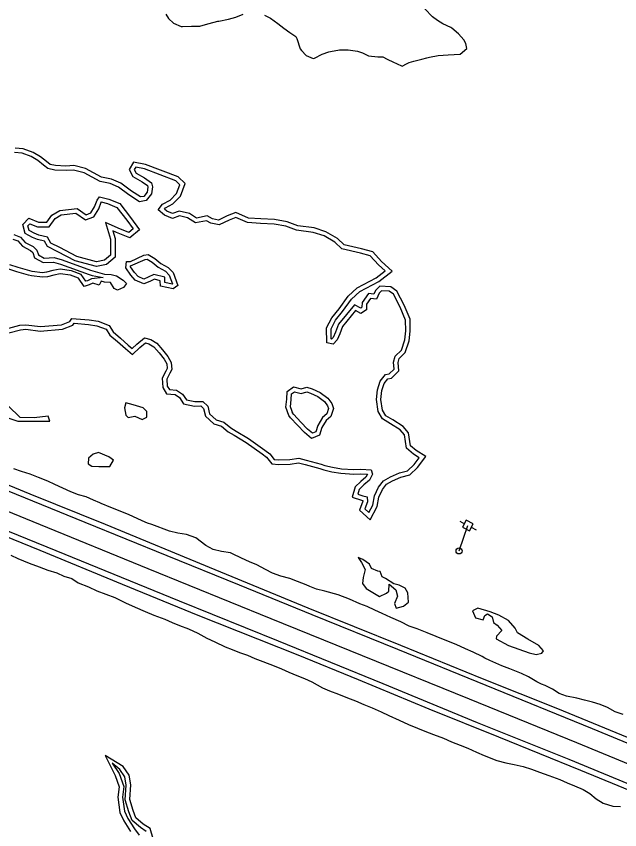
# Model space of a CAD drawing. Extents: x 2160437 to 2172832, y 205694 to 212444.
# Drawn here: x 2161476 to 2161874, y 210990 to 211528 of the extents above; entities that cross this region are included whole.
import ezdxf

# ---------------------------------------------------------------- set-up
doc = ezdxf.new("R2010")
doc.units = 0
for name, color, linetype in [('RD_EX_H2O', 7, 'Continuous'), ('RD_EX_LaneStripe', 7, 'Continuous'), ('RD_EX_Road', 7, 'Continuous'), ('RD_EX_UT', 7, 'Continuous'), ('RD_EX_UT_Guy', 7, 'Continuous'), ('RD_EX_VEG_ShrubLine', 7, 'Continuous')]:
    doc.layers.add(name, color=color, linetype=linetype)

# ---------------------------------------------------------------- blocks, each defined once
blk = doc.blocks.new('PP')
at = {"layer": 'RD_EX_UT'}
for p, q in [((2.49, 2.51), (-2.51, 2.51)), ((-2.51, 2.51), (-2.51, -2.49)), ((2.49, -2.49), (2.49, 2.51)), ((-5.94, -0.05), (-2.47, -0.05)), ((-2.51, -2.49), (2.49, -2.49)), ((2.42, -0.05), (6.06, -0.05))]:
    blk.add_line(p, q, dxfattribs=at)

msp = doc.modelspace()

# ---------------------------------------------------------------- linework, layer by layer
at = {"layer": 'RD_EX_H2O'}
for points in [[(2161470.66, 211322), (2161478.01, 211323.82), (2161482.04, 211324.23), (2161491.55, 211323), (2161505.56, 211324.21), (2161510.92, 211326.36), (2161512.32, 211328.4), (2161523.76, 211327.38), (2161529.71, 211326.5), (2161536.92, 211323.64), (2161539.73, 211319.42), (2161544.55, 211315.32), (2161549.65, 211310.77), (2161552.26, 211308.57), (2161555.25, 211311.39), (2161560.36, 211315.58), (2161564.41, 211314.38), (2161568.48, 211312), (2161572.3, 211307.54), (2161575.81, 211303.13), (2161578.05, 211299.32), (2161578.47, 211294.72), (2161577.01, 211292.16), (2161575.01, 211288.32), (2161575.39, 211283.7), (2161576.75, 211281.4), (2161581.52, 211280.9), (2161585.49, 211278.39), (2161587.99, 211274.67), (2161593.63, 211273.39), (2161598.86, 211273.58), (2161602.09, 211270.35), (2161603.27, 211265.37), (2161607.59, 211261.31), (2161612.68, 211259.8), (2161617.33, 211255.99), (2161621, 211253.87), (2161629.06, 211248.95), (2161639.82, 211241.29), (2161643.13, 211238.9), (2161645.94, 211235.16), (2161649.07, 211234.89), (2161656.31, 211235.14), (2161662.21, 211235.96), (2161667.25, 211234.68), (2161677, 211231.99), (2161679.57, 211231.1), (2161684.64, 211230.01), (2161690.38, 211229.01), (2161698.7, 211228.53), (2161703.36, 211228.65), (2161710.14, 211228.3), (2161710.91, 211225.48), (2161709.05, 211221.57), (2161705.33, 211218.32), (2161702.14, 211215.38), (2161701.2, 211212.23), (2161704.58, 211211.12), (2161707.41, 211210.47), (2161707.64, 211207.12), (2161705.88, 211202.42), (2161708.51, 211200), (2161711.18, 211205.04), (2161712.23, 211211.09), (2161714.92, 211216.94), (2161718.27, 211221.08), (2161722.81, 211223.75), (2161728.8, 211226.24), (2161734.18, 211227.69), (2161738.52, 211231.86), (2161741.84, 211236.28), (2161738.01, 211238.7), (2161733.35, 211242.64), (2161732, 211251.42), (2161729.21, 211254.7), (2161722.75, 211258.7), (2161717.47, 211261.92), (2161714.63, 211266.81), (2161713.54, 211274.7), (2161714.28, 211281.27), (2161715.94, 211286.87), (2161719.56, 211291.24), (2161722.08, 211291.7), (2161725.24, 211294.84), (2161724.93, 211299.46), (2161725.9, 211303.47), (2161730.02, 211307.47), (2161732.28, 211314.14), (2161732.92, 211320.16), (2161732.79, 211327.19), (2161729.17, 211335.8), (2161724.8, 211344.44), (2161721.98, 211346.38), (2161716.96, 211346.63), (2161715.38, 211345.15), (2161713.66, 211341.12), (2161709.74, 211341.57), (2161707.03, 211337.89), (2161706.98, 211334.13), (2161703.34, 211331.65), (2161699.79, 211333.59), (2161691.19, 211322.99), (2161689.32, 211318.24), (2161687.64, 211314.19), (2161684.94, 211311.47), (2161680.82, 211312.34), (2161680.53, 211322.21), (2161684.06, 211328.82), (2161688.85, 211334.83), (2161694.9, 211343.19), (2161700.87, 211348.61), (2161713.43, 211355.2), (2161719.23, 211359.85), (2161714.85, 211363.81), (2161709.47, 211369.79), (2161702.99, 211371.54), (2161690.8, 211374.37), (2161686.03, 211378.72), (2161678.99, 211382.89), (2161671.74, 211385.26), (2161660.78, 211386.76), (2161653.81, 211389.42), (2161645.93, 211390.75), (2161637.04, 211391.1), (2161628.3, 211391.77), (2161620.66, 211395.07), (2161616.17, 211393.4), (2161609.66, 211390.15), (2161604.24, 211391.27), (2161601.22, 211392.97), (2161594.06, 211391.55), (2161588.84, 211394.96), (2161583.4, 211396.24), (2161578.78, 211394.45), (2161573.51, 211396.62), (2161569.44, 211400.14), (2161572.3, 211403.8), (2161577.27, 211406.55), (2161581.44, 211410.92), (2161583.74, 211416.76), (2161581, 211419.41), (2161560.23, 211427.32), (2161554.54, 211428.42), (2161553.57, 211426.75), (2161554.84, 211424.43), (2161560.33, 211421.2), (2161564.92, 211418.01), (2161565.55, 211415.33), (2161565.05, 211410.63), (2161561.47, 211406.29), (2161557.01, 211405.48), (2161550, 211410), (2161543.24, 211415.24), (2161537.72, 211417.53), (2161530.98, 211418.98), (2161520.37, 211424.7), (2161513.46, 211426.44), (2161508.5, 211426.09), (2161501.04, 211426.42), (2161496.56, 211427.42), (2161493.69, 211429.77), (2161489.96, 211432.69), (2161485.46, 211435.32), (2161479.44, 211437.56), (2161474.52, 211437.98)], [(2161474, 211383.78), (2161478.36, 211382.18), (2161481.57, 211378.5), (2161486.76, 211375.83), (2161489.14, 211373.58), (2161490.2, 211370.4), (2161494.08, 211368.28), (2161500.58, 211368.69), (2161505.87, 211367.02), (2161524.68, 211360.24), (2161534.01, 211357.74), (2161538.22, 211357.34), (2161541.75, 211356.5), (2161546.14, 211353.71), (2161548.43, 211351.53), (2161546.37, 211348.76), (2161542.6, 211347.01), (2161540.2, 211348.21), (2161537.84, 211352.23), (2161533.87, 211352.43), (2161531.68, 211352.9), (2161530.41, 211350.35), (2161526.13, 211351.59), (2161523.83, 211350.5), (2161520.38, 211349.38), (2161516.64, 211354.94), (2161511.36, 211356.97), (2161504.61, 211357.85), (2161500.51, 211357.03), (2161496.16, 211355.9), (2161492.87, 211355.55), (2161485.58, 211356.5), (2161483.75, 211356.99), (2161476.06, 211359.26), (2161470.06, 211361.13)], [(2161561.45, 210989.25), (2161557.63, 210991.79), (2161552.17, 210996.52), (2161549.92, 211002.25), (2161547.63, 211010.13), (2161548.32, 211019.87), (2161547.28, 211025.36), (2161543.99, 211030.18), (2161538.95, 211034.46), (2161543.55, 211027.67), (2161546.64, 211019.06), (2161545.84, 211012), (2161547.03, 211002.67), (2161549.3, 210997.81), (2161553.64, 210991.01), (2161556.86, 210986.74)]]:
    msp.add_lwpolyline(points, dxfattribs=at)
for points in [[(2161486.3, 211381.87), (2161481.56, 211384.55), (2161479.98, 211390.37), (2161483.91, 211394.55), (2161490.29, 211391.91), (2161495.76, 211391.9), (2161499.16, 211396.62), (2161504.33, 211399.69), (2161515.8, 211401), (2161521.73, 211396.95), (2161524.94, 211398.08), (2161527.38, 211402.15), (2161528.99, 211406.65), (2161530.62, 211408.8), (2161536.77, 211407.11), (2161544.02, 211404.25), (2161551.17, 211395.07), (2161556.98, 211387.04), (2161550.65, 211381.67), (2161541.8, 211385.24), (2161539.36, 211386.34), (2161540.86, 211381.28), (2161540.91, 211368.87), (2161535.24, 211364.04), (2161528.6, 211362.65), (2161514.49, 211366.55), (2161503.1, 211372.48), (2161496.32, 211375.84), (2161494.22, 211379.43), (2161489.54, 211380.52)], [(2161551.12, 211366.06), (2161560, 211370.17), (2161562.78, 211370.6), (2161567.22, 211368.05), (2161571.08, 211364.75), (2161576.07, 211362.07), (2161579.27, 211358.65), (2161582.42, 211350.19), (2161579.27, 211347.88), (2161570.94, 211349.78), (2161570.77, 211353.28), (2161566.91, 211354.31), (2161563.9, 211352.84), (2161559.9, 211351.16), (2161554.23, 211353.66), (2161551.28, 211356.97), (2161547.91, 211361.75), (2161548.52, 211366.03)], [(2161655.68, 211264.15), (2161653.65, 211269.64), (2161654.29, 211275.06), (2161654.66, 211280), (2161658.71, 211283.1), (2161663.73, 211281.86), (2161667.61, 211282.99), (2161671.01, 211281.87), (2161676.38, 211279.39), (2161681.39, 211275.57), (2161684.03, 211272.09), (2161685.11, 211268.77), (2161683.51, 211263.49), (2161680.33, 211260.84), (2161677.49, 211256.29), (2161675.86, 211251.2), (2161670.76, 211249.11), (2161665.95, 211252.96), (2161661.5, 211257.74), (2161656.86, 211262.78)]]:
    msp.add_lwpolyline(points, close=True, dxfattribs=at)
at = {"layer": 'RD_EX_LaneStripe'}
msp.add_lwpolyline([(2161313.27, 211264.6), (2161385.2, 211235.52), (2161491.4, 211192.23), (2161562.53, 211163.18), (2161643.81, 211130.11), (2161704.11, 211105.65), (2161774.78, 211076.93), (2161845.67, 211048.01), (2161916.31, 211019.03), (2161951.75, 211004.45)], dxfattribs=at)
at = {"layer": 'RD_EX_Road'}
for points in [[(2161964.48, 211016.48), (2161891.83, 211046.27), (2161833.39, 211070.28), (2161783.6, 211090.21), (2161729.62, 211112.3), (2161668.56, 211136.96), (2161607, 211162.31), (2161534.59, 211192.1), (2161484.84, 211212.31), (2161413.77, 211241.42), (2161319.97, 211278.3)], [(2161957.11, 211015.73), (2161907, 211036.22), (2161856.4, 211057.21), (2161786.1, 211085.76), (2161727.68, 211109.53), (2161671.15, 211132.5), (2161623.04, 211152.08), (2161575.22, 211171.45), (2161521.23, 211193.4), (2161469.79, 211214.4), (2161405.86, 211240.53), (2161318.72, 211275.71)], [(2161953.3, 210990.44), (2161909.65, 211008.38), (2161840.83, 211036.75), (2161780.43, 211061.07), (2161717.96, 211086.78), (2161648.87, 211114.95), (2161583.35, 211141.58), (2161501.98, 211174.78), (2161432.04, 211203.11), (2161360.37, 211231.83), (2161308.93, 211252.7)], [(2161308.73, 211249.2), (2161407.76, 211209.05), (2161491.12, 211175.14), (2161545.49, 211152.73), (2161595.53, 211132.21), (2161661.56, 211106.06), (2161701.46, 211089.66), (2161748.26, 211070.37), (2161794.19, 211051.73), (2161848.29, 211029.77), (2161885.28, 211014.51), (2161928.81, 210996.63), (2161952.19, 210986.85)]]:
    msp.add_lwpolyline(points, dxfattribs=at)
at = {"layer": 'RD_EX_UT'}
msp.add_line((2161768.19, 211174.68), (2161769.77, 211179.43), dxfattribs=at)
msp.add_circle((2161768.19, 211174.68), 2, dxfattribs=at)
at = {"layer": 'RD_EX_UT_Guy'}
msp.add_lwpolyline([(2161768.19, 211174.68), (2161773.97, 211191.53)], dxfattribs=at)
at = {"layer": 'RD_EX_VEG_ShrubLine'}
for points in [[(2161639.68, 211528.86), (2161643.48, 211526.84), (2161648.46, 211523.26), (2161652.41, 211520.17), (2161656.29, 211517.35), (2161660.41, 211514.79), (2161661.06, 211513.31), (2161663.27, 211506.65), (2161664.14, 211505.38), (2161667.06, 211502.24), (2161671.83, 211500.28), (2161672.54, 211500.46), (2161677.74, 211502.95), (2161682.17, 211504.53), (2161683.13, 211504.85), (2161689.23, 211505.99), (2161692.64, 211506.02), (2161695, 211505.83), (2161701.04, 211505), (2161704.44, 211503.9), (2161708.29, 211501.85), (2161714.46, 211501.32), (2161717.87, 211501.23), (2161720.59, 211499.75), (2161724.8, 211497.78), (2161726.76, 211496.84), (2161730.47, 211495.04), (2161733.37, 211496.74), (2161735.27, 211497.46), (2161738.23, 211498.32), (2161743.64, 211499.71), (2161746.93, 211500.61), (2161748.66, 211501.09), (2161754.45, 211502.24), (2161760.87, 211502.67), (2161768.98, 211503.09), (2161768.98, 211503.09), (2161773.34, 211506.78), (2161772.59, 211510.13), (2161771.38, 211512.44), (2161767.68, 211516.5), (2161763.27, 211520.25), (2161762.72, 211520.69), (2161757.52, 211523.09), (2161753.96, 211525.21), (2161750.53, 211527.64), (2161745.52, 211533.1)], [(2161574.48, 211529.59), (2161576.08, 211526.6), (2161579.46, 211523.51), (2161584.62, 211521.43), (2161585.42, 211521.26), (2161591.48, 211521.47), (2161596.94, 211521.59), (2161597.63, 211521.72), (2161603.08, 211523.21), (2161608.68, 211524.77), (2161609.49, 211524.9), (2161615.93, 211526.08), (2161615.93, 211526.08), (2161620.77, 211527.6), (2161625.56, 211529.59)], [(2161470.75, 211318.93), (2161478.52, 211320.86), (2161481.99, 211321.21), (2161491.48, 211319.98), (2161506.26, 211321.26), (2161512.88, 211323.92), (2161513.8, 211325.26), (2161523.41, 211324.4), (2161528.92, 211323.59), (2161534.94, 211321.2), (2161537.47, 211317.41), (2161542.58, 211313.06), (2161547.68, 211308.5), (2161552.38, 211304.55), (2161557.24, 211309.14), (2161561.03, 211312.25), (2161563.21, 211311.6), (2161566.53, 211309.67), (2161569.98, 211305.63), (2161573.33, 211301.43), (2161575.13, 211298.38), (2161575.4, 211295.39), (2161574.38, 211293.6), (2161571.95, 211288.94), (2161572.45, 211282.76), (2161574.94, 211278.57), (2161580.5, 211277.99), (2161583.35, 211276.19), (2161586.17, 211272.01), (2161593.35, 211270.37), (2161597.66, 211270.53), (2161599.36, 211268.83), (2161600.55, 211263.8), (2161606.06, 211258.64), (2161611.25, 211257.09), (2161615.62, 211253.51), (2161619.48, 211251.29), (2161627.4, 211246.44), (2161638.07, 211238.85), (2161641, 211236.73), (2161644.36, 211232.29), (2161648.99, 211231.89), (2161656.56, 211232.15), (2161662.04, 211232.91), (2161666.48, 211231.78), (2161676.11, 211229.12), (2161678.77, 211228.2), (2161684.07, 211227.06), (2161690.04, 211226.02), (2161698.65, 211225.53), (2161703.32, 211225.65), (2161707.56, 211225.43), (2161706.61, 211223.42), (2161703.33, 211220.56), (2161699.5, 211217.02), (2161697.48, 211210.28), (2161703.77, 211208.23), (2161704.57, 211208.04), (2161704.6, 211207.57), (2161702.36, 211201.58), (2161709.34, 211195.16), (2161714.05, 211204.06), (2161715.12, 211210.19), (2161717.49, 211215.34), (2161720.26, 211218.77), (2161724.15, 211221.05), (2161729.77, 211223.39), (2161735.7, 211224.99), (2161740.77, 211229.86), (2161746.19, 211237.08), (2161739.78, 211241.13), (2161736.15, 211244.2), (2161734.83, 211252.72), (2161731.19, 211257), (2161724.32, 211261.25), (2161719.69, 211264.08), (2161717.52, 211267.8), (2161716.56, 211274.73), (2161717.23, 211280.67), (2161718.64, 211285.43), (2161721.17, 211288.48), (2161723.53, 211288.91), (2161728.33, 211293.67), (2161727.95, 211299.2), (2161728.61, 211301.92), (2161732.63, 211305.82), (2161735.23, 211313.49), (2161735.92, 211320.03), (2161735.78, 211327.82), (2161731.89, 211337.06), (2161727.13, 211346.48), (2161722.98, 211349.33), (2161715.83, 211349.7), (2161712.87, 211346.9), (2161711.78, 211344.35), (2161708.36, 211344.75), (2161704.04, 211338.9), (2161704, 211335.73), (2161703.17, 211335.16), (2161699.04, 211337.42), (2161688.57, 211324.52), (2161686.54, 211319.36), (2161685.09, 211315.88), (2161683.96, 211314.74), (2161683.75, 211314.79), (2161683.55, 211321.5), (2161686.58, 211327.17), (2161691.23, 211333.02), (2161697.15, 211341.18), (2161702.6, 211346.13), (2161715.08, 211352.68), (2161723.85, 211359.72), (2161716.98, 211365.93), (2161711.11, 211372.46), (2161703.72, 211374.45), (2161692.24, 211377.12), (2161687.83, 211381.14), (2161680.23, 211385.64), (2161672.41, 211388.2), (2161661.53, 211389.68), (2161654.6, 211392.33), (2161646.24, 211393.74), (2161637.22, 211394.1), (2161629.03, 211394.73), (2161620.74, 211398.31), (2161614.98, 211396.16), (2161609.25, 211393.3), (2161605.31, 211394.12), (2161601.72, 211396.13), (2161594.67, 211394.73), (2161590.04, 211397.75), (2161583.19, 211399.37), (2161578.81, 211397.68), (2161575.1, 211399.21), (2161573.56, 211400.54), (2161574.29, 211401.48), (2161579.12, 211404.15), (2161584.01, 211409.27), (2161587.27, 211417.52), (2161582.65, 211422), (2161561.05, 211430.21), (2161553.01, 211431.77), (2161550.13, 211426.78), (2161552.61, 211422.27), (2161558.71, 211418.68), (2161562.26, 211416.21), (2161562.51, 211415.15), (2161562.16, 211411.84), (2161559.85, 211409.05), (2161557.64, 211408.64), (2161551.74, 211412.45), (2161544.76, 211417.86), (2161538.61, 211420.4), (2161532.03, 211421.82), (2161521.46, 211427.52), (2161513.73, 211429.46), (2161508.46, 211429.1), (2161501.44, 211429.41), (2161497.91, 211430.2), (2161495.56, 211432.12), (2161491.65, 211435.18), (2161486.75, 211438.04), (2161480.1, 211440.51), (2161474.95, 211440.95)], [(2161487.78, 211384.48), (2161484.13, 211386.54), (2161483.32, 211389.54), (2161484.68, 211390.98), (2161489.7, 211388.91), (2161497.3, 211388.9), (2161501.23, 211394.36), (2161505.31, 211396.78), (2161515.03, 211397.9), (2161521.29, 211393.61), (2161526.96, 211395.61), (2161530.1, 211400.86), (2161531.66, 211405.21), (2161531.78, 211405.37), (2161535.82, 211404.26), (2161542.16, 211401.76), (2161548.77, 211393.27), (2161552.92, 211387.53), (2161550.09, 211385.13), (2161542.98, 211388), (2161534.62, 211391.77), (2161537.86, 211380.84), (2161537.9, 211370.25), (2161533.87, 211366.82), (2161528.7, 211365.73), (2161515.6, 211369.36), (2161504.46, 211375.15), (2161498.46, 211378.13), (2161496.16, 211382.06), (2161490.46, 211383.39), (2161487.45, 211384.64)], [(2161473.36, 211380.82), (2161476.6, 211379.63), (2161479.69, 211376.1), (2161485.01, 211373.35), (2161486.53, 211371.92), (2161487.73, 211368.33), (2161493.41, 211365.24), (2161500.21, 211365.66), (2161504.91, 211364.18), (2161523.79, 211357.37), (2161525.71, 211356.86), (2161533.13, 211355.5), (2161525.39, 211354.57), (2161522.72, 211353.29), (2161521.61, 211352.93), (2161518.6, 211357.41), (2161512.11, 211359.89), (2161504.51, 211360.89), (2161499.84, 211359.95), (2161495.62, 211358.86), (2161492.91, 211358.57), (2161486.16, 211359.45), (2161484.57, 211359.88), (2161476.94, 211362.13), (2161471.27, 211363.9)], [(2161658.49, 211265.2), (2161656.71, 211270), (2161657.28, 211274.77), (2161657.55, 211278.44), (2161659.38, 211279.84), (2161663.79, 211278.75), (2161667.56, 211279.85), (2161669.91, 211279.08), (2161674.82, 211276.81), (2161679.25, 211273.43), (2161681.33, 211270.68), (2161681.97, 211268.74), (2161680.9, 211265.22), (2161678.04, 211262.83), (2161674.75, 211257.56), (2161673.43, 211253.44), (2161671.26, 211252.55), (2161668, 211255.17), (2161663.7, 211259.78), (2161659.1, 211264.77), (2161657.95, 211266.11)], [(2161463.45, 211264.79), (2161476.68, 211260.48), (2161497.73, 211260.53), (2161496.66, 211263.74), (2161487.43, 211262.75), (2161478.14, 211262.94), (2161470.25, 211270.52)], [(2161876.5, 211066.69), (2161871.38, 211068.44), (2161866.12, 211071.13), (2161861.38, 211073.14), (2161856.39, 211074.77), (2161850.98, 211076.14), (2161846.04, 211077.3), (2161839.19, 211078.7), (2161834.38, 211080.56), (2161829.86, 211083.35), (2161824.94, 211085.82), (2161822.61, 211086.63), (2161819.55, 211088.07), (2161813.98, 211091.47), (2161809.43, 211093.77), (2161801.7, 211096.7), (2161796.32, 211098.69), (2161788.56, 211102.38), (2161785.27, 211103.86), (2161783.44, 211104.82), (2161777.4, 211107.86), (2161772.37, 211110.07), (2161766.26, 211112.82), (2161759.98, 211115.34), (2161753.01, 211118.12), (2161747.1, 211120.47), (2161747.1, 211120.47), (2161740.45, 211123.16), (2161735.16, 211124.92), (2161729.68, 211127.83), (2161723.04, 211130.65), (2161717.29, 211133.36), (2161712.54, 211135.64), (2161712.54, 211135.64), (2161707.52, 211137.9), (2161702.61, 211139.68), (2161695.7, 211142.74), (2161688.38, 211145.6), (2161679.42, 211148.01), (2161674.06, 211149.49), (2161669.63, 211151.24), (2161667.25, 211152.38), (2161661.51, 211154.41), (2161656.43, 211156.38), (2161650.35, 211157.94), (2161644.86, 211159.98), (2161640.33, 211162.46), (2161634.62, 211165.54), (2161629.8, 211167.53), (2161624.45, 211169.88), (2161618.44, 211172.85), (2161617.06, 211173.41), (2161611.17, 211174.43), (2161605.72, 211175.57), (2161600.87, 211178.33), (2161594.24, 211183.27), (2161587.98, 211185.53), (2161582.32, 211186.51), (2161576.96, 211187.87), (2161565.23, 211192.22), (2161562.38, 211193), (2161558.81, 211194.55), (2161549.68, 211198.68), (2161538.08, 211203.48), (2161531.7, 211206.04), (2161530.81, 211206.44), (2161526.72, 211208.23), (2161521.79, 211210.52), (2161516.66, 211211.83), (2161511.73, 211213.86), (2161501.16, 211218.7), (2161496.57, 211220.77), (2161490.37, 211223.32), (2161485.82, 211225.06), (2161484.75, 211225.35), (2161479.02, 211227.13), (2161473.9, 211228.87)], [(2161472.12, 211171.84), (2161476.71, 211169.77), (2161484.17, 211166.66), (2161490.67, 211164.22), (2161496.47, 211162.04), (2161502.39, 211160.12), (2161507.06, 211158.08), (2161512.38, 211156.49), (2161516.61, 211153.64), (2161523.36, 211150.91), (2161528.79, 211148.33), (2161534.72, 211146.15), (2161540.76, 211143.93), (2161547.82, 211140.36), (2161554.08, 211137.54), (2161560.81, 211134.63), (2161566.41, 211132.28), (2161573.77, 211129.65), (2161578.57, 211127.36), (2161583.37, 211125.45), (2161589.35, 211123.12), (2161595.54, 211120.26), (2161601.48, 211117.14), (2161606.78, 211114.69), (2161613.52, 211111.39), (2161618.26, 211109.63), (2161623.15, 211107.67), (2161628.36, 211105.7), (2161633.29, 211103.53), (2161638.46, 211101.51), (2161645.93, 211098.7), (2161650.85, 211096.8), (2161655.78, 211094.63), (2161661.05, 211092.38), (2161666.07, 211090.43), (2161670.85, 211088.08), (2161677.95, 211084.31), (2161682.59, 211082.34), (2161688.6, 211079.94), (2161694.39, 211077.58), (2161699.75, 211075.53), (2161705.22, 211073.19), (2161710.66, 211071.05), (2161716.66, 211068.46), (2161721.75, 211065.98), (2161728.54, 211062.91), (2161734.83, 211060.01), (2161740.69, 211057.55), (2161745.44, 211055.53), (2161751.26, 211053.41), (2161757.77, 211050.97), (2161763.24, 211048.62), (2161768.79, 211046.31), (2161774.05, 211044.31), (2161779.64, 211041.66), (2161784.75, 211039.48), (2161793.08, 211036.22), (2161798.99, 211034.56), (2161804.48, 211033.65), (2161810.59, 211032.27), (2161815.91, 211030.56), (2161821.21, 211028.54), (2161827.5, 211026.33), (2161834.69, 211023.59), (2161839.51, 211021.48), (2161844.39, 211019.34), (2161850.22, 211016.95), (2161854.53, 211014.38), (2161858.8, 211010.76), (2161863.39, 211007.99), (2161869.67, 211006.03), (2161874.71, 211005.77)], [(2161566.12, 210984.33), (2161564, 210991.16), (2161559.45, 210994.18), (2161554.69, 210998.3), (2161552.76, 211003.21), (2161550.66, 211010.45), (2161551.34, 211020.04), (2161550.12, 211026.53), (2161546.24, 211032.2), (2161534.38, 211039.41), (2161540.86, 211026.3), (2161543.58, 211018.7), (2161542.82, 211011.98), (2161544.11, 211001.83), (2161546.66, 210996.36), (2161551.17, 210989.3)]]:
    msp.add_lwpolyline(points, dxfattribs=at)
for points in [[(2161551.15, 211363.06), (2161560.88, 211367.27), (2161562.2, 211367.47), (2161565.49, 211365.59), (2161569.38, 211362.25), (2161574.21, 211359.66), (2161576.66, 211357.04), (2161578.82, 211351.26), (2161578.61, 211351.11), (2161573.83, 211352.2), (2161573.67, 211355.62), (2161566.6, 211357.49), (2161562.66, 211355.57), (2161559.93, 211354.43), (2161556.04, 211356.14), (2161553.63, 211358.84), (2161551.04, 211362.5), (2161551.13, 211363.06)], [(2161548.03, 211272.6), (2161547.21, 211269.39), (2161547.97, 211264.39), (2161549.59, 211262.84), (2161553.97, 211263.76), (2161558.8, 211261.51), (2161561.81, 211263.17), (2161561.79, 211266.89), (2161559.46, 211269.25), (2161552.82, 211271.25)], [(2161530.03, 211239.72), (2161526.48, 211238.68), (2161523.23, 211235.94), (2161523.17, 211232.19), (2161525.59, 211230.72), (2161530.21, 211230.4), (2161537.44, 211230.4), (2161539.89, 211234.7), (2161536.78, 211236.86)], [(2161715.68, 211144.64), (2161720.29, 211146.77), (2161721.67, 211148.16), (2161722.05, 211152.64), (2161726.4, 211148.91), (2161727.48, 211144.9), (2161725.53, 211139.88), (2161726.67, 211136.98), (2161731.46, 211138.27), (2161734.77, 211140.73), (2161734.32, 211147.1), (2161732.53, 211150.1), (2161728.61, 211152.13), (2161725.06, 211153.04), (2161719.59, 211156.51), (2161717.4, 211157.5), (2161716.08, 211161.11), (2161714.41, 211161.3), (2161710.36, 211163.19), (2161708.89, 211166.06), (2161704.69, 211169.02), (2161701.54, 211170.25), (2161703.62, 211167.05), (2161706.09, 211162.36), (2161704.91, 211157.11), (2161704.37, 211153.27), (2161706.76, 211149.8)], [(2161814.56, 211107.44), (2161819.07, 211106.16), (2161822.82, 211107.23), (2161824.02, 211108.63), (2161820.94, 211112.23), (2161813.62, 211116.47), (2161806.66, 211120.56), (2161805.15, 211123.75), (2161800.89, 211128.63), (2161794.49, 211132.15), (2161788.66, 211134.4), (2161780.65, 211136.83), (2161776.97, 211135.09), (2161778.95, 211130.43), (2161784.05, 211129.07), (2161785.17, 211132.08), (2161786.97, 211133.16), (2161789.97, 211131.17), (2161790.96, 211127.39), (2161793.27, 211125.54), (2161796.33, 211122.02), (2161792.91, 211118.35), (2161792.75, 211116.6), (2161800.92, 211112.28)]]:
    msp.add_lwpolyline(points, close=True, dxfattribs=at)

# ---------------------------------------------------------------- block references
at = {"layer": 'RD_EX_UT', "xscale": 1.02, "yscale": 1.0199999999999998, "rotation": -28.196918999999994}
msp.add_blockref('PP', (2161773.97, 211191.53), dxfattribs=at)

doc.saveas('drawing.dxf')
